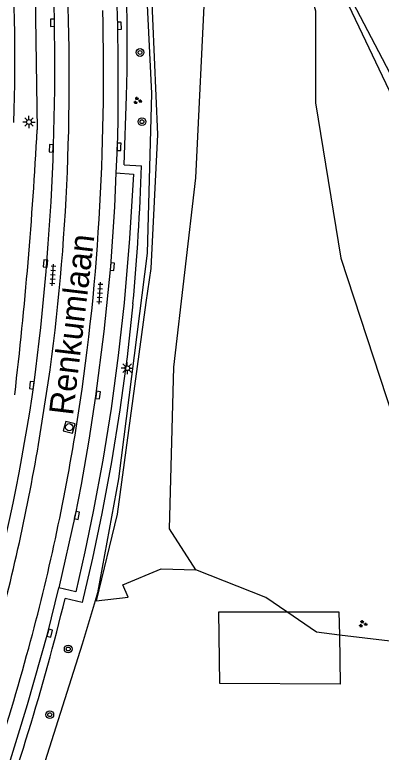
# Model space of a CAD drawing. Extents: x 124000 to 128010, y 398999 to 403000.
# Drawn here: x 127067.8 to 127105.7, y 399560.1 to 399636.4 of the extents above; entities that cross this region are included whole.
import ezdxf

# ---------------------------------------------------------------- set-up
doc = ezdxf.new("R2010")
doc.units = 0
for name, color, linetype in [('gg-afsc-hekwerk', 7, 'Continuous'), ('gg-anno-openbare ruimte label', 7, 'Continuous'), ('gg-knt-verharding', 7, 'Continuous'), ('gg-knt-verharding nz', 7, 'Continuous'), ('gg-kntw-bovenkant insteek waterloop', 7, 'Continuous'), ('gt-grn-groengrens', 7, 'Continuous'), ('gt-symb-boom', 7, 'Continuous'), ('gt-symb-groenvak', 7, 'Continuous'), ('gt-symb-kolk', 7, 'Continuous'), ('gt-symb-lichtmast', 7, 'Continuous'), ('gt-symb-rioolschacht', 7, 'Continuous'), ('gt-symb-tegel verharding', 7, 'Continuous'), ('gx-grn-maaiveld', 7, 'Continuous')]:
    doc.layers.add(name, color=color, linetype=linetype)

# ---------------------------------------------------------------- blocks, each defined once
blk = doc.blocks.new('gt0-GRVAK')
at = {"layer": 'gt-symb-groenvak'}
for p, q in [((-0.11, 0.189), (-0.228, 0.24)), ((-0.182, 0.153), (0.088, 0.153)), ((-0.091, 0.211), (-0.156, 0.322)), ((-0.047, 0.214), (-0.047, 0.393)), ((-0.004, 0.211), (0.061, 0.322)), ((0.015, 0.189), (0.133, 0.24)), ((0.262, -0.052), (0.197, 0.059)), ((0.305, -0.049), (0.305, 0.13)), ((0.349, -0.052), (0.414, 0.059)), ((-0.245, -0.228), (-0.363, -0.177)), ((-0.318, -0.264), (-0.047, -0.264)), ((-0.226, -0.206), (-0.291, -0.095)), ((-0.183, -0.203), (-0.183, -0.024)), ((-0.139, -0.206), (-0.074, -0.095)), ((-0.12, -0.228), (-0.002, -0.177)), ((0.243, -0.074), (0.125, -0.023)), ((0.17, -0.11), (0.441, -0.11)), ((0.368, -0.074), (0.486, -0.023))]:
    blk.add_line(p, q, dxfattribs=at)
blk = doc.blocks.new('gt0-KOLK')
at = {"layer": 'gt-symb-kolk'}
blk.add_lwpolyline([(0, 0), (0.375, 0), (0.375, 0.4), (-0.375, 0.4), (-0.375, 0), (0, 0)], dxfattribs=at)
blk = doc.blocks.new('gt0-TEG1')
at = {"layer": 'gt-symb-tegel verharding'}
for p, q in [((-1.125, 0), (1.125, 0)), ((-0.9, -0.25), (-0.9, 0.25)), ((-0.45, -0.25), (-0.45, 0.25)), ((0, -0.25), (0, 0.25)), ((0.45, -0.25), (0.45, 0.25)), ((0.9, -0.25), (0.9, 0.25))]:
    blk.add_line(p, q, dxfattribs=at)
blk = doc.blocks.new('gt0-LMAST')
at = {"layer": 'gt-symb-lichtmast'}
for p, q in [((-0.182, 0.173), (-0.447, 0.438)), ((-0.005, 0.246), (-0.005, 0.621)), ((0.172, 0.173), (0.437, 0.438)), ((-0.255, -0.004), (-0.63, -0.004)), ((-0.182, -0.181), (-0.447, -0.446)), ((-0.005, -0.254), (-0.005, -0.629)), ((0.437, -0.446), (0.172, -0.181)), ((0.245, -0.004), (0.62, -0.004))]:
    blk.add_line(p, q, dxfattribs=at)
blk.add_circle((-0.005, -0.004), 0.25, dxfattribs=at)
blk = doc.blocks.new('gt0-BOOM')
at = {"layer": 'gt-symb-boom'}
for radius in [0.4, 0.2]:
    blk.add_circle((0, 0), radius, dxfattribs=at)
blk = doc.blocks.new('gt0-RS')
at = {"layer": 'gt-symb-rioolschacht'}
blk.add_lwpolyline([(-0.5, -0.5), (0.5, -0.5), (0.5, 0.5), (-0.5, 0.5)], close=True, dxfattribs=at)
blk.add_circle((0, 0), 0.375, dxfattribs=at)

msp = doc.modelspace()

# ---------------------------------------------------------------- linework, layer by layer
at = {"layer": 'gg-afsc-hekwerk'}
for points in [[(127080.905, 399649.296), (127081.954, 399628.228), (127081.507, 399611.726), (127078.554, 399588.392), (127076.382, 399576.622), (127076.128, 399575.776)], [(127076.128, 399575.776), (127074.793, 399571.322), (127068.024, 399549.908), (127079.753, 399548.07), (127077.982, 399539.02)], [(127076.128, 399575.776), (127074.793, 399571.322), (127068.024, 399549.908), (127079.753, 399548.07), (127077.982, 399539.02)]]:
    msp.add_lwpolyline(points, dxfattribs=at)
at = {"layer": 'gg-knt-verharding'}
for p, q in [((127079.142, 399620.864), (127079.386, 399627.953)), ((127079.142, 399620.864), (127080.924, 399620.763)), ((127070.295, 399591.944), (127071.296, 399598.329))]:
    msp.add_line(p, q, dxfattribs=at)
for points in [[(127077.33, 399654.339), (127077.699, 399650.866), (127077.934, 399647.701), (127078.234, 399641.476), (127078.442, 399635.247), (127078.487, 399631.583), (127078.464, 399625.327), (127078.401, 399622.736), (127078.28, 399620.042)], [(127071.683, 399643.093), (127069.876, 399643.023), (127070.154, 399624.476)], [(127078.28, 399620.042), (127080.084, 399619.914), (127079.683, 399613.259), (127079.118, 399606.615), (127078.519, 399601.143), (127077.78, 399595.688), (127076.914, 399590.343), (127075.933, 399585.017), (127075.08, 399580.854), (127074.142, 399576.71), (127072.374, 399577.124)], [(127080.037, 399606.51), (127079.433, 399601.005), (127078.671, 399595.52), (127077.81, 399590.151), (127076.829, 399584.803), (127075.871, 399580.201), (127074.806, 399575.622), (127073.033, 399576.024)], [(127062.984, 399546.877), (127064.983, 399552.25), (127066.876, 399557.674), (127069.162, 399565.057), (127071.258, 399572.496), (127072.374, 399577.124)]]:
    msp.add_lwpolyline(points, dxfattribs=at)
for centre, radius, start, end in [((126889.331, 399632.971), 190.121, 358.48744, 4.86249), ((126892.159, 399631.84), 175.692, 357.85005, 4.76283), ((126818.835, 399630.024), 254.63, 357.77313, 2.89201), ((126826.095, 399630.406), 250.911, 356.53717, 1.46589), ((126633.284, 399647.645), 437.484, 353.36516, 356.96416), ((126851.718, 399629.221), 221.74, 351.99168, 357.65026), ((126848.59, 399628.068), 232.449, 354.67866, 358.1992), ((126866.023, 399627.464), 210.878, 350.77241, 356.67996), ((126861.62, 399627.511), 215.233, 344.7514, 350.94798), ((126846.505, 399630.578), 227.1, 344.65395, 350.20537), ((126835.202, 399633.904), 244.773, 339.64568, 346.32205), ((126828.051, 399636.383), 249.954, 338.85692, 344.81314)]:
    msp.add_arc(centre, radius, start, end, dxfattribs=at)
at = {"layer": 'gg-knt-verharding nz'}
msp.add_lwpolyline([(127078.28, 399620.042), (127078.122, 399616.537), (127077.711, 399610.345), (127077.028, 399603.645), (127076.185, 399596.964), (127075.477, 399592.391), (127074.683, 399587.832), (127074.06, 399584.658), (127072.374, 399577.124)], dxfattribs=at)
for centre, radius, start, end in [((126821.542, 399631.04), 250.431, 352.1593, 2.75873), ((126843.167, 399631.785), 229.14, 338.4689, 351.23702)]:
    msp.add_arc(centre, radius, start, end, dxfattribs=at)
at = {"layer": 'gg-kntw-bovenkant insteek waterloop'}
msp.add_lwpolyline([(127093.344, 399663.089), (127094.968, 399657.613), (127101.618, 399639.862), (127110.356, 399623.104), (127113.345, 399616.161), (127126.313, 399595.286), (127131.983, 399589.247), (127146.046, 399571.982), (127146.478, 399570.61)], dxfattribs=at)
at = {"layer": 'gt-grn-groengrens'}
for p, q in [((127076.231, 399575.788), (127076.128, 399575.776)), ((127088.894, 399574.644), (127095.924, 399574.644))]:
    msp.add_line(p, q, dxfattribs=at)
for points in [[(127084.874, 399657.781), (127084.915, 399657.45), (127081.088, 399656.503), (127081.551, 399646.936), (127081.712, 399644.035), (127082.558, 399623.994), (127081.893, 399610.157), (127081.37, 399606.622), (127078.419, 399584.748), (127076.231, 399575.788)], [(127086.54, 399578.981), (127083.818, 399583.244), (127084.247, 399599.957), (127086.54, 399619.512), (127087.523, 399640.159), (127086.212, 399657.781), (127084.874, 399657.781)], [(127076.231, 399575.788), (127079.538, 399576.172), (127079.004, 399577.452), (127082.936, 399579.091), (127086.54, 399578.981)], [(127095.924, 399574.644), (127093.748, 399576.141), (127086.54, 399578.981)], [(127101.35, 399572.25), (127101.432, 399567.174), (127089.022, 399567.255), (127088.894, 399574.644)], [(127101.35, 399572.25), (127098.99, 399572.536), (127095.924, 399574.644)], [(127095.924, 399574.644), (127101.311, 399574.644), (127101.35, 399572.25)], [(127121.597, 399570.569), (127115.045, 399571.88), (127109.802, 399571.225), (127101.35, 399572.25)]]:
    msp.add_lwpolyline(points, dxfattribs=at)
at = {"layer": 'gx-grn-maaiveld'}
for points in [[(127092.939, 399660.52), (127091.673, 399652.504), (127094.294, 399646.277), (127097.243, 399642.672), (127098.881, 399636.772), (127098.881, 399627.268), (127101.502, 399611.209), (127106.854, 399594.822), (127113.734, 399587.612), (127117.01, 399581.712), (127118.649, 399575.158), (127121.597, 399570.569)], [(127092.939, 399660.52), (127099.17, 399643.979), (127112.738, 399615.383), (127125.431, 399594.812), (127137.905, 399580.149), (127144.989, 399570.874)]]:
    msp.add_lwpolyline(points, dxfattribs=at)

# ---------------------------------------------------------------- block references
at = {"layer": 'gt-symb-boom'}
for p in [(127080.771, 399632.482), (127080.969, 399625.324), (127073.357, 399570.809), (127071.452, 399564.012)]:
    msp.add_blockref('gt0-BOOM', p, dxfattribs=at)
at = {"layer": 'gt-symb-groenvak'}
for p in [(127080.5, 399627.493), (127103.764, 399573.4)]:
    msp.add_blockref('gt0-GRVAK', p, dxfattribs=at)
at = {"layer": 'gt-symb-kolk'}
for p, rotation in [((127071.536, 399635.559), -88.96878733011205), ((127078.442, 399635.247), -88.96878733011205), ((127078.801, 399622.725), 88.5106452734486), ((127071.799, 399622.567), 87.13473427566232), ((127071.207, 399610.649), 85.41237434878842), ((127077.711, 399610.345), -94.75888566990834), ((127069.39, 399598.096), -97.40918403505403), ((127076.23, 399597.085), -97.4091840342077), ((127074.452, 399584.579), 78.52151796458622), ((127071.258, 399572.496), -104.53650920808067)]:
    msp.add_blockref('gt0-KOLK', p, dxfattribs=dict(at, rotation=rotation))
at = {"layer": 'gt-symb-lichtmast'}
for p in [(127069.308, 399625.298), (127079.454, 399599.839)]:
    msp.add_blockref('gt0-LMAST', p, dxfattribs=at)
at = {"layer": 'gt-symb-rioolschacht', "rotation": 74.86552497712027}
msp.add_blockref('gt0-RS', (127073.461, 399593.73), dxfattribs=at)
at = {"layer": 'gt-symb-tegel verharding'}
for p, rotation in [((127071.776, 399609.479), 86.27357411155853), ((127076.63, 399607.595), 86.27357411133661)]:
    msp.add_blockref('gt0-TEG1', p, dxfattribs=dict(at, rotation=rotation))

# ---------------------------------------------------------------- texts
at = {"layer": 'gg-anno-openbare ruimte label'}
msp.add_text('Renkumlaan', height=2.5, rotation=83.2, dxfattribs=at).set_placement((127073.845, 399594.897))

doc.saveas('drawing.dxf')
